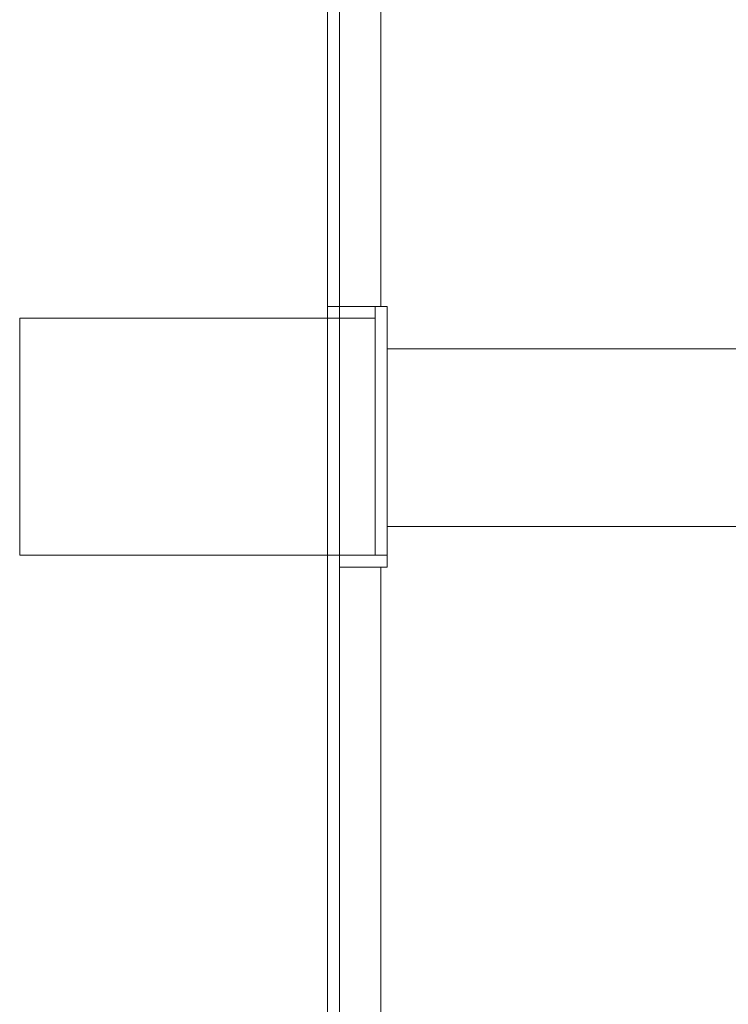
# Model space of a CAD drawing. Header units: millimetres. Extents: x -261 to 187, y -214 to 106.
# Tile 388 of 656: x -192.454 to -191.856, y -75.867 to -75.036. Entities that reach past the tile are written whole.
import ezdxf

# ---------------------------------------------------------------- set-up
doc = ezdxf.new("R2010")
doc.units = ezdxf.units.MM
doc.header["$LTSCALE"] = 0.005
doc.header["$MEASUREMENT"] = 0
for name, color, linetype, lineweight in [('IFC-Parede padrão-Contorno', 9, 'Continuous', 5), ('IFC-Pilar-Contorno', 9, 'Continuous', 5), ('IFC-Viga-Contorno', 9, 'Continuous', 5)]:
    doc.layers.add(name, color=color, linetype=linetype, lineweight=lineweight)

msp = doc.modelspace()

# ---------------------------------------------------------------- linework, layer by layer
at = {"layer": 'IFC-Parede padrão-Contorno', "lineweight": 5}
for p, q in [((-192.18391, -76.72668), (-192.18391, -68.87822)), ((-192.19391, -75.98957), (-192.19391, -74.47221)), ((-192.19391, -75.27825), (-192.16879, -75.27825)), ((-192.16879, -75.27825), (-192.15371, -75.27825)), ((-192.15371, -75.40947), (-192.15371, -75.27825)), ((-192.15371, -75.27825), (-192.14746, -75.27825)), ((-192.14746, -75.27825), (-192.14371, -75.27825)), ((-192.14371, -75.40947), (-192.14371, -75.27825)), ((-192.14371, -75.48825), (-192.14371, -75.40947)), ((-192.16883, -75.48825), (-192.14371, -75.48825)), ((-192.14371, -75.4945), (-192.14371, -75.48825)), ((-192.14371, -75.49825), (-192.14371, -75.4945)), ((-192.18391, -75.49825), (-192.16883, -75.49825)), ((-192.16883, -75.49825), (-192.14371, -75.49825))]:
    msp.add_line(p, q, dxfattribs=at)
at = {"layer": 'IFC-Pilar-Contorno', "lineweight": 5}
for p, q in [((-192.45371, -75.37114), (-192.45371, -75.28825)), ((-192.45371, -75.28825), (-192.368, -75.28825)), ((-192.368, -75.28825), (-192.27804, -75.28825)), ((-192.27804, -75.28825), (-192.15371, -75.28825)), ((-192.45371, -75.43111), (-192.45371, -75.37114)), ((-192.15371, -75.48825), (-192.15371, -75.40537)), ((-192.45371, -75.48825), (-192.45371, -75.43111)), ((-192.45371, -75.48825), (-192.32939, -75.48825)), ((-192.32939, -75.48825), (-192.24368, -75.48825)), ((-192.24368, -75.48825), (-192.15371, -75.48825))]:
    msp.add_line(p, q, dxfattribs=at)
at = {"layer": 'IFC-Viga-Contorno', "lineweight": 5}
for p, q in [((-192.14891, -75.27825), (-192.14891, -72.20965)), ((-192.14371, -75.31389), (-191.83645, -75.31389)), ((-192.14371, -75.46389), (-191.83933, -75.46389)), ((-192.14891, -78.97825), (-192.14891, -75.49825))]:
    msp.add_line(p, q, dxfattribs=at)

doc.saveas('drawing.dxf')
